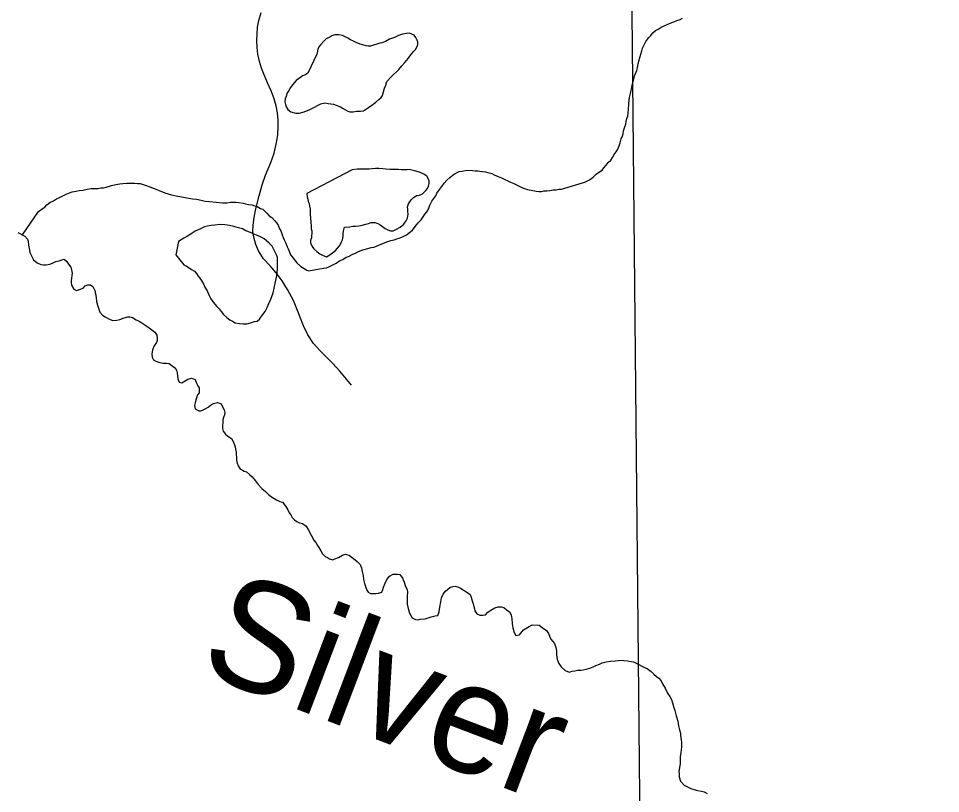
# Model space of a CAD drawing. Extents: x 103424 to 286016, y 38711 to 110967.
# Drawn here: x 117003 to 121217, y 53149 to 56693 of the extents above; entities that cross this region are included whole.
import ezdxf

# ---------------------------------------------------------------- set-up
doc = ezdxf.new("R2010")
doc.units = 0
for name, color, linetype in [('GM_X_Corporation', 7, 'Continuous'), ('GM_X_Minor_Lake', 7, 'Continuous'), ('GM_X_Minor_River', 7, 'Continuous'), ('GM_X_Minor_River_Text', 7, 'Continuous'), ('GM_X_Township_Road', 7, 'Continuous')]:
    doc.layers.add(name, color=color, linetype=linetype)

msp = doc.modelspace()

# ---------------------------------------------------------------- linework, layer by layer
at = {"layer": 'GM_X_Corporation'}
for points in [[(103423.7, 70904.9), (103423.7, 43132.7), (108691.3, 43264.4), (116952, 43470.9), (119934.2, 43543), (119908.2, 46302.1), (119859.8, 51426.6), (119800.4, 57496.9), (119747.3, 63220.6), (119711.4, 67089.1)], [(149451.3, 44180.8), (147524, 44122.7), (147511.7, 44122.4), (144100.1, 44042.4), (133604.6, 43873.3), (130307.3, 43800.5), (126993.8, 43728), (121865.1, 43580.2), (119934.2, 43543), (119908.2, 46302.1), (119859.8, 51426.6), (119800.4, 57496.9), (119747.3, 63220.6), (119711.4, 67089.1)]]:
    msp.add_lwpolyline(points, dxfattribs=at)
at = {"layer": 'GM_X_Minor_Lake'}
for points in [[(118366.5, 56530), (118325.6, 56442.5), (118311.6, 56434.2), (118301.6, 56430), (118287.7, 56419.6), (118271.7, 56409.3), (118255.9, 56388.8), (118246, 56376.5), (118238.2, 56364.3), (118230.3, 56350), (118226.5, 56335.8), (118222.7, 56325.6), (118220.9, 56311.5), (118223.1, 56299.4), (118227.3, 56289.3), (118233.6, 56277.3), (118247.9, 56265.4), (118270.2, 56259.8), (118286.3, 56260), (118308.4, 56266.4), (118334.5, 56277), (118356.5, 56287.4), (118372.5, 56295.8), (118384.5, 56302), (118404.6, 56306.4), (118418.8, 56304.6), (118430.9, 56302.8), (118443, 56301), (118475.5, 56289.4), (118487.7, 56281.5), (118497.9, 56275.6), (118508.1, 56269.7), (118518.3, 56265.8), (118532.4, 56266.1), (118548.5, 56268.4), (118566.7, 56268.6), (118580.8, 56270.9), (118602.7, 56285.4), (118618.7, 56295.8), (118636.6, 56310.2), (118650.5, 56322.6), (118660.5, 56330.8), (118666.3, 56341), (118672.1, 56357.2), (118675.9, 56373.5), (118681.7, 56387.7), (118687.5, 56404), (118707.3, 56426.5), (118717.2, 56436.8), (118731.1, 56449.1), (118741, 56459.4), (118754.9, 56475.8), (118768.7, 56492.2), (118784.6, 56510.6), (118796.4, 56527), (118808.3, 56541.3), (118818.2, 56551.6), (118824.1, 56561.8), (118827.9, 56574), (118827.7, 56584.1), (118825.5, 56594.1), (118819.3, 56606.1), (118811, 56616.1), (118790.7, 56625.9), (118776.6, 56623.6), (118758.5, 56621.3), (118740.4, 56614.9), (118722.4, 56606.6), (118698.3, 56598.1), (118680.4, 56587.7), (118664.3, 56581.4), (118654.3, 56579.2), (118612.1, 56566.4), (118602, 56566.2), (118591.9, 56568.1), (118577.7, 56571.9), (118565.5, 56575.7), (118547.2, 56583.5), (118535.1, 56589.3), (118520.8, 56595.2), (118508.6, 56603.1), (118496.4, 56608.9), (118484.2, 56614.8), (118468, 56618.5), (118449.8, 56618.3), (118435.8, 56614), (118425.8, 56607.8), (118409.8, 56599.4), (118399.8, 56591.2), (118384, 56572.7), (118376.1, 56562.5), (118372.2, 56552.3)], [(118372.2, 56552.3), (118368.5, 56536.1), (118366.5, 56530)], [(118323, 55876.8), (118325.2, 55866.7), (118327.4, 55856.6), (118331.6, 55846.6), (118333.8, 55834.5), (118336.1, 55822.4), (118336.3, 55810.3), (118336.5, 55796.2), (118338.7, 55782.1), (118339.1, 55761.9), (118341.4, 55743.7), (118341.6, 55731.6), (118343.8, 55721.6), (118344, 55711.5), (118342.2, 55699.3), (118342.3, 55689.2), (118338.5, 55679), (118338.7, 55666.9), (118345, 55650.9), (118353.3, 55638.9), (118367.6, 55627), (118379.9, 55617.1), (118392.1, 55611.2), (118410.4, 55603.4), (118426.4, 55611.8), (118450.3, 55630.4), (118472.1, 55655), (118479.8, 55671.3), (118483.7, 55681.4), (118487.5, 55695.6), (118487.3, 55709.8), (118489.1, 55719.9), (118492.9, 55738.1), (118517, 55740.6), (118531.1, 55742.8), (118543.2, 55743), (118559.3, 55745.3), (118573.4, 55747.5), (118591.5, 55751.9), (118603.5, 55756.1), (118615.6, 55760.4), (118631.7, 55760.6), (118645.9, 55754.8), (118656.1, 55748.9), (118666.3, 55741), (118678.6, 55733.1), (118690.8, 55727.2), (118703, 55721.4), (118715.1, 55721.6), (118731.1, 55729.9), (118747.1, 55738.3), (118765, 55752.7), (118774.9, 55767), (118780.7, 55779.2), (118784.4, 55797.5), (118782.2, 55809.6), (118782, 55821.7), (118781.8, 55831.8), (118785.6, 55846), (118797.4, 55864.4), (118809.4, 55874.6), (118823.4, 55883), (118835.4, 55885.2), (118849.4, 55891.5), (118865.4, 55905.9), (118873.3, 55916.1), (118877.1, 55926.3), (118880.9, 55938.4), (118880.7, 55952.6), (118870.3, 55972.6), (118856, 55980.5), (118839.7, 55988.3), (118829.6, 55992.2), (118813.4, 55995.9), (118801.2, 55999.8), (118789.1, 56001.6), (118779, 56001.4), (118766.9, 56001.2), (118752.8, 56001), (118740.6, 56002.8), (118728.5, 56002.6), (118714.4, 56002.4), (118700.3, 56002.2), (118682.1, 56003.9), (118667.9, 56005.7), (118649.8, 56007.4), (118635.6, 56007.1), (118619.5, 56004.9), (118605.4, 56004.6), (118589.3, 56004.4), (118571.1, 56004.1), (118550.9, 56003.7), (118528.8, 56001.4), (118320.7, 55893.3)], [(118320.7, 55893.3), (118320.8, 55890.9), (118323, 55876.8)], [(117722.1, 55612.4), (117759.2, 55566.5), (117771.4, 55560.6), (117783.7, 55552.8), (117793.9, 55544.9), (117808.1, 55537), (117816.4, 55527), (117824.6, 55515.1), (117832.9, 55505.1), (117841.2, 55491.1), (117849.5, 55479.1), (117855.8, 55465.1), (117866.1, 55447), (117874.5, 55427), (117882.9, 55411), (117895.3, 55395), (117907.7, 55377), (117920, 55365.1), (117930.3, 55353.1), (117940.6, 55339.2), (117955, 55325.3), (117969.2, 55315.4), (117981.5, 55309.5), (117993.7, 55301.7), (118013.9, 55297.9), (118030.1, 55296.2), (118046.3, 55296.5), (118064.3, 55300.8), (118082.4, 55307.2), (118094.5, 55309.4), (118104.4, 55317.6), (118110.3, 55327.8), (118120.2, 55340.1), (118130.1, 55352.4), (118139.8, 55370.7), (118147.6, 55389), (118157.4, 55409.4), (118167, 55437.8), (118172.6, 55460.2), (118178.2, 55488.5), (118183.8, 55516.9), (118185.5, 55533.1), (118187.3, 55547.3), (118186.4, 55599.8), (118182.2, 55611.8), (118178, 55621.9), (118171.7, 55633.9), (118163.4, 55651.9), (118149, 55665.8), (118136.7, 55675.7), (118126.5, 55685.7), (118112.2, 55693.5), (118096, 55701.3), (118079.7, 55707.1), (118063.4, 55714.9), (118043.1, 55722.7), (118026.8, 55730.5), (118008.6, 55736.3), (117988.3, 55742), (117968.1, 55745.7), (117945.8, 55749.4), (117923.6, 55751), (117901.4, 55748.6), (117883.3, 55746.3), (117867.2, 55744), (117853.2, 55739.8), (117835.1, 55731.4), (117811.1, 55720.9), (117793.1, 55708.5), (117775.2, 55698.1), (117759.2, 55687.7), (117747.2, 55681.5), (117735.2, 55673.2)], [(117735.2, 55673.2), (117722.1, 55612.4)]]:
    msp.add_lwpolyline(points, dxfattribs=at)
at = {"layer": 'GM_X_Minor_River'}
for points in [[(119807.7, 56388), (119811.5, 56400.2), (119815.3, 56416.4), (119819.1, 56430.6), (119824.9, 56444.9), (119828.7, 56455), (119832.6, 56467.2), (119834.4, 56477.3), (119838.1, 56497.6), (119847.7, 56530.1), (119851.4, 56544.3), (119855.3, 56556.5), (119861.1, 56568.7), (119870.9, 56587), (119884.7, 56605.4), (119892.6, 56615.7), (119902.5, 56627.9), (119914.4, 56638.2), (119926.4, 56644.5), (119940.4, 56652.8), (119950.4, 56657), (119968.5, 56665.4), (119978.5, 56669.6), (119988.5, 56673.8), (119998.5, 56678), (120012.6, 56684.3), (120026.6, 56688.6), (120038.6, 56694.8)], [(118599.4, 55640.9), (118615.5, 55645.2), (118627.5, 55647.4), (118639.6, 55651.7), (118653.6, 55657.9), (118671.6, 55666.3), (118691.7, 55672.7), (118705.8, 55677), (118719.8, 55681.3), (118731.8, 55685.5), (118743.9, 55687.7), (118757.9, 55694), (118775.9, 55704.4), (118789.9, 55714.7), (118803.8, 55725.1), (118815.7, 55741.4), (118829.5, 55757.8), (118843.4, 55772.2), (118853.2, 55786.5), (118861.1, 55798.7), (118869, 55809), (118876.9, 55821.2), (118882.6, 55839.5), (118892.4, 55857.8), (118902.3, 55870.1), (118910.1, 55882.4), (118916, 55894.6), (118937.7, 55925.2), (118949.5, 55939.6), (118961.4, 55953.9), (118975.3, 55966.3), (118989.2, 55978.6), (118999.2, 55984.8), (119017.2, 55993.2), (119031.3, 55995.5), (119045.4, 55997.7), (119057.5, 55999.9), (119077.7, 55998.2), (119089.8, 55996.4), (119101.9, 55996.6), (119112.1, 55994.8), (119122.2, 55992.9), (119138.3, 55991.2), (119148.5, 55989.3), (119166.7, 55983.5), (119176.9, 55977.6), (119195.2, 55969.9), (119211.4, 55964.1), (119225.7, 55956.2), (119239.9, 55950.4), (119252.1, 55944.5), (119266.4, 55938.7), (119284.7, 55928.9), (119307, 55919.2), (119329.4, 55911.5), (119353.7, 55905.8), (119369.8, 55904), (119382, 55902.2), (119394.1, 55902.4), (119404.1, 55904.6), (119418.3, 55904.8), (119432.3, 55907.1), (119446.4, 55909.3), (119460.6, 55909.6), (119472.6, 55911.8), (119484.7, 55912), (119500.8, 55916.3), (119581.1, 55941.8), (119595.1, 55946.1), (119613.2, 55954.5), (119629.1, 55966.9), (119643, 55981.2), (119658.9, 55991.6), (119670.9, 55999.9), (119678.8, 56010.1), (119688.7, 56022.4), (119698.6, 56034.7), (119710.5, 56045), (119718.4, 56057.2), (119726.2, 56071.5), (119734.1, 56083.8), (119741.9, 56096), (119747.8, 56110.2), (119753.6, 56124.5), (119757.3, 56142.7), (119763.1, 56157), (119767, 56167.1), (119768.8, 56179.3), (119774.5, 56197.5), (119778.4, 56209.7), (119780.2, 56221.9), (119784, 56236.1), (119787.9, 56246.2), (119791.4, 56276.6), (119793, 56300.9), (119794.7, 56321.1), (119796.5, 56331.2), (119800.2, 56349.5), (119804, 56365.7), (119805.8, 56377.9), (119807.7, 56388)], [(117021.6, 55703.3), (117095.3, 55810.2), (117111.2, 55822.5), (117123.2, 55830.8), (117133.1, 55841.1), (117147, 55851.4), (117163, 55859.7), (117177, 55868.1), (117191.1, 55874.4), (117203.1, 55880.6), (117221.1, 55889), (117237.1, 55895.3), (117249.2, 55899.5), (117267.2, 55903.9), (117281.3, 55906.1), (117299.5, 55908.5), (117317.5, 55912.8), (117335.7, 55915.1), (117347.8, 55915.3), (117365.9, 55915.6), (117380, 55917.9), (117392.1, 55918.1), (117404.2, 55922.3), (117428.3, 55928.8), (117448.4, 55933.1), (117466.4, 55937.5), (117480.6, 55937.7), (117496.7, 55940), (117518.9, 55940.3), (117535, 55940.6), (117549.2, 55938.8), (117559.2, 55939), (117569.4, 55935.1), (117587.6, 55929.4), (117603.9, 55923.6), (117624.2, 55915.8), (117646.6, 55906.1), (117672.9, 55896.4), (117703.4, 55886.8), (117731.7, 55881.2), (117758.1, 55875.6), (117780.3, 55871.9), (117798.5, 55868.2), (117816.7, 55866.4), (117839, 55862.8), (117857.2, 55857), (117877.4, 55855.3), (117936, 55850.2), (117956.2, 55850.5), (117972.3, 55852.8), (117984.4, 55853), (117998.5, 55853.3), (118010.7, 55851.4), (118030.9, 55847.7), (118041.1, 55845.9), (118055.2, 55842.1), (118069.4, 55840.3), (118079.5, 55838.4), (118093.7, 55832.6), (118110, 55824.8), (118120.2, 55820.9), (118138.6, 55803), (118148.9, 55791.1), (118161.2, 55783.2), (118173.5, 55769.3), (118183.8, 55757.3), (118190, 55747.3), (118196.3, 55731.2), (118202.6, 55721.2), (118208.9, 55703.2), (118213.2, 55691.1), (118217.4, 55681.1), (118225.7, 55665.1), (118232, 55649), (118236.2, 55639), (118240.4, 55628.9), (118246.7, 55612.9), (118255, 55600.9), (118263.3, 55590.9), (118275.6, 55575), (118294.1, 55559.1), (118308.4, 55549.2), (118320.6, 55541.4), (118330.7, 55539.5), (118354.9, 55543.9), (118379, 55548.4), (118399.1, 55550.7), (118411.2, 55553), (118421.2, 55557.2), (118431.2, 55561.4), (118443.2, 55567.6), (118455.2, 55573.9), (118471.2, 55584.2), (118485.2, 55590.5), (118501.2, 55600.9), (118511.2, 55605.1), (118531.2, 55615.5), (118543.3, 55619.8), (118557.2, 55628.1), (118577.3, 55634.5), (118599.4, 55640.9)], [(117000, 55713.6), (117032.6, 55698), (117044.9, 55684.1), (117047.1, 55674), (117049.4, 55655.9), (117053.8, 55633.7), (117056, 55623.6), (117062.4, 55607.6), (117072.7, 55589.6), (117089.1, 55575.7), (117105.4, 55567.9), (117117.5, 55566.1), (117129.6, 55566.3), (117139.7, 55568.5)], [(117139.7, 55568.5), (117151.8, 55570.7), (117161.8, 55574.9), (117173.8, 55581.1), (117189.9, 55585.4), (117201.9, 55589.7), (117211.9, 55591.9), (117224.2, 55582), (117232.5, 55570), (117242.8, 55556), (117245, 55543.9), (117249.3, 55527.8), (117247.5, 55517.7), (117245.7, 55505.5), (117243.8, 55495.4), (117244, 55485.3), (117246.2, 55473.2), (117256.6, 55455.2), (117268.8, 55449.4), (117282.9, 55453.6), (117298.9, 55460), (117308.8, 55470.2), (117320.9, 55474.5), (117333, 55474.7), (117343.2, 55466.7), (117351.6, 55448.7), (117355.8, 55434.6), (117358.2, 55416.5), (117360.5, 55398.3), (117364.8, 55382.2), (117369.1, 55368.2), (117375.4, 55350.1), (117387.8, 55336.2), (117400, 55328.3), (117410.2, 55322.4), (117422.4, 55316.5), (117434.6, 55312.7), (117452.7, 55313), (117466.8, 55317.3), (117486.8, 55323.6), (117502.9, 55328), (117513, 55328.1), (117525.1, 55326.3), (117541.5, 55314.4), (117555.7, 55308.6), (117567.9, 55300.7), (117580.2, 55292.9), (117600.6, 55279), (117612.9, 55269.2), (117627.2, 55259.3), (117635.5, 55245.3), (117637.7, 55231.2), (117637.9, 55221.1), (117634, 55210.9), (117624.2, 55196.6), (117616.4, 55178.3), (117614.6, 55168.2), (117612.7, 55158), (117615, 55143.9), (117621.2, 55131.9), (117631.4, 55126), (117649.7, 55120.3), (117663.9, 55116.4), (117680, 55116.7), (117692.1, 55114.9), (117706.4, 55105), (117716.7, 55097.1), (117724.9, 55085.1), (117729.2, 55073.1), (117729.4, 55058.9), (117731.7, 55044.8), (117737.9, 55030.8), (117750.1, 55026.9), (117778.1, 55043.6), (117794.2, 55047.9), (117810.4, 55042.1), (117816.7, 55026), (117823, 55014), (117829.2, 55004), (117829.6, 54981.8), (117821.7, 54971.6), (117814, 54949.2), (117810.2, 54935), (117808.4, 54922.9), (117810.6, 54908.7), (117826.9, 54898.9), (117837, 54899.1), (117847, 54903.3), (117859, 54909.6), (117871, 54915.8), (117885, 54928.2), (117895, 54932.4), (117913.1, 54936.7), (117929.3, 54930.9), (117937.6, 54914.9), (117943.9, 54902.9), (117946.1, 54890.8), (117944.3, 54880.6), (117940.4, 54868.5), (117936.6, 54858.3), (117935.2, 54817.9)], [(117935.2, 54817.9), (117939.5, 54805.8), (117949.8, 54791.9), (117960, 54783.9), (117976.4, 54772.1), (117984.7, 54758.1), (117991, 54744), (117993.2, 54734), (117995.3, 54723.9), (117997.6, 54709.8), (117997.8, 54699.7), (118000, 54687.6), (118000.2, 54673.5), (118002.5, 54659.4), (118006.7, 54647.3), (118015, 54635.3), (118035.4, 54623.5), (118045.5, 54619.7), (118059.8, 54607.8), (118072.1, 54597.9), (118084.5, 54579.9), (118098.9, 54562), (118115.4, 54544.1), (118131.8, 54530.2), (118148.2, 54514.3), (118164.5, 54502.4), (118182.8, 54492.6), (118197.1, 54484.8), (118209.3, 54480.9), (118225.8, 54461), (118234.1, 54447), (118240.3, 54433), (118248.6, 54423), (118254.8, 54411), (118265.1, 54401.1), (118275.3, 54393.1), (118287.5, 54387.3), (118301.7, 54383.5), (118318.1, 54371.6), (118328.5, 54353.6), (118353.4, 54307.6), (118361.7, 54297.6), (118370, 54283.6), (118376.2, 54273.6), (118384.5, 54259.6), (118392.8, 54245.6), (118405.1, 54233.7), (118415.3, 54227.8), (118425.5, 54221.9), (118439.7, 54218.1), (118449.7, 54222.3), (118465.8, 54228.6), (118483.7, 54239), (118495.8, 54243.2), (118514, 54239.5), (118524.2, 54231.6), (118534.4, 54223.7), (118550.8, 54209.8), (118565.2, 54195.9), (118571.5, 54181.8), (118573.8, 54163.7), (118578.1, 54145.6), (118580.5, 54127.4), (118584.8, 54109.3), (118589.1, 54095.3), (118595.4, 54079.2), (118601.6, 54069.2), (118611.8, 54063.3), (118636, 54063.7), (118648.1, 54065.9), (118664.1, 54070.2), (118668, 54082.4), (118671.8, 54092.6), (118679.6, 54110.9), (118687.4, 54127.2), (118699.2, 54143.5), (118715.2, 54151.9), (118725.3, 54152), (118735.4, 54152.2), (118745.5, 54150.4), (118757.9, 54134.4), (118766.3, 54116.4), (118772.7, 54096.2), (118779, 54082.2), (118781.2, 54070.1), (118779.5, 54051.9), (118779.8, 54031.7), (118780.1, 54015.6), (118784.4, 53995.4), (118790.9, 53973.3), (118803.3, 53953.3), (118817.6, 53945.5), (118829.7, 53943.7), (118839.8, 53945.8), (118861.9, 53948.2), (118876, 53952.5), (118890, 53956.8), (118908.1, 53961.1), (118920.2, 53963.3), (118926, 53979.6), (118929.6, 54001.9)], [(118929.6, 54001.9), (118933.3, 54026.2), (118937, 54044.4), (118944.8, 54060.7), (118954.6, 54075), (118974.5, 54091.5), (118988.6, 54095.8), (118998.6, 54097.9), (119010.8, 54094.1), (119023, 54088.2), (119057.7, 54066.6), (119067.9, 54058.7), (119072.2, 54046.6), (119076.4, 54030.5), (119080.7, 54016.5), (119085, 54004.4), (119087.2, 53994.3), (119089.3, 53984.3), (119097.7, 53970.3), (119111.9, 53964.4), (119124, 53964.6), (119138.1, 53966.9), (119147.9, 53979.2), (119161.9, 53987.5), (119179.9, 53997.9), (119196, 54002.2), (119210.1, 54002.4), (119222.2, 54000.6), (119232.5, 53990.7), (119246.8, 53980.8), (119255.1, 53966.8), (119257.4, 53948.7), (119259.8, 53926.5), (119262.2, 53906.3), (119268.6, 53886.2), (119276.9, 53872.2), (119293, 53874.5), (119310.8, 53897), (119336.7, 53913.6), (119350.7, 53919.9), (119383, 53918.4), (119397.3, 53908.5), (119415.7, 53894.7), (119426.1, 53880.7), (119430.3, 53868.7), (119436.6, 53854.6), (119444.8, 53844.7), (119453.1, 53834.7), (119459.4, 53816.6), (119461.7, 53802.5), (119461.9, 53786.3), (119464.2, 53770.2), (119468.5, 53754.1), (119472.7, 53744.1), (119483.1, 53728.1), (119501.5, 53712.2), (119519.8, 53704.5), (119533.9, 53708.7), (119545.9, 53711), (119560, 53713.2), (119574.2, 53713.4), (119584.2, 53715.6), (119598.3, 53717.9), (119618.4, 53724.3), (119632.4, 53730.6), (119642.4, 53734.8), (119658.4, 53741.1), (119670.4, 53747.3), (119688.5, 53751.7), (119708.7, 53754), (119730.8, 53756.4), (119757, 53758.9), (119769.2, 53757), (119787.3, 53755.3), (119803.5, 53753.6), (119813.6, 53751.7), (119825.8, 53745.8), (119838.1, 53740), (119852.3, 53732.1), (119864.5, 53726.3), (119876.7, 53720.4), (119895.1, 53706.6), (119907.4, 53694.7), (119919.7, 53684.8), (119929.9, 53676.8), (119940.2, 53664.9), (119946.5, 53650.9), (119958.9, 53630.9), (119969.4, 53608.8), (119979.8, 53592.8), (119988.1, 53578.8), (119992.3, 53564.7), (119996.7, 53546.6), (120003, 53528.6), (120009.5, 53504.4), (120016, 53480.3), (120020.4, 53458.1), (120024.7, 53440), (120029, 53426), (120029.2, 53413.8), (120031.5, 53395.7)], [(120031.5, 53395.7), (120033.8, 53381.6), (120034.1, 53361.4), (120030.5, 53337.1), (120026.8, 53316.8), (120027, 53302.7), (120027.3, 53286.5), (120023.6, 53266.3), (120021.8, 53250.1), (120022, 53240), (120022.3, 53225.9), (120028.6, 53205.8), (120045.1, 53187.8), (120075.6, 53172.2), (120095.9, 53166.5), (120108.1, 53162.6), (120124.2, 53160.8), (120136.4, 53157), (120150.7, 53149.2)]]:
    msp.add_lwpolyline(points, dxfattribs=at)
at = {"layer": 'GM_X_Township_Road'}
msp.add_lwpolyline([(118524.6, 55017), (118472.4, 55080.9), (118440.7, 55115), (118381.6, 55172.6), (118351.9, 55206.8), (118326.5, 55246.3), (118306, 55287.4), (118282.1, 55350.2), (118260.6, 55402.9), (118233.1, 55454), (118208.4, 55493.6), (118181.6, 55529.7), (118153.3, 55561.4), (118123.5, 55594.6), (118100.1, 55630.2), (118087.5, 55659.5), (118080.1, 55686.8), (118074.8, 55718), (118075.2, 55748.3), (118080.1, 55783.4), (118088.4, 55822.4), (118102.6, 55882.4), (118116.3, 55932.7), (118132.8, 55976.6), (118156.2, 56034.2), (118171.2, 56076.3), (118178.7, 56104.9), (118184.5, 56133.2), (118188.4, 56162), (118190.4, 56197.6), (118189.9, 56227.8), (118186.5, 56261.5), (118180.6, 56293.2), (118172.3, 56325.9), (118158.7, 56362.5), (118142.1, 56398.1), (118125.5, 56435.2), (118113.8, 56466.4), (118105, 56495.6), (118097.7, 56529.8), (118093.8, 56560.5), (118092.3, 56592.7), (118095.7, 56653.2), (118102.1, 56684), (118112.6, 56719.8)], dxfattribs=at)

# ---------------------------------------------------------------- texts
at = {"layer": 'GM_X_Minor_River_Text'}
msp.add_text('Silver', height=503.41, rotation=339.2214, dxfattribs=at).set_placement((117814.3, 53709.4))

doc.saveas('drawing.dxf')
